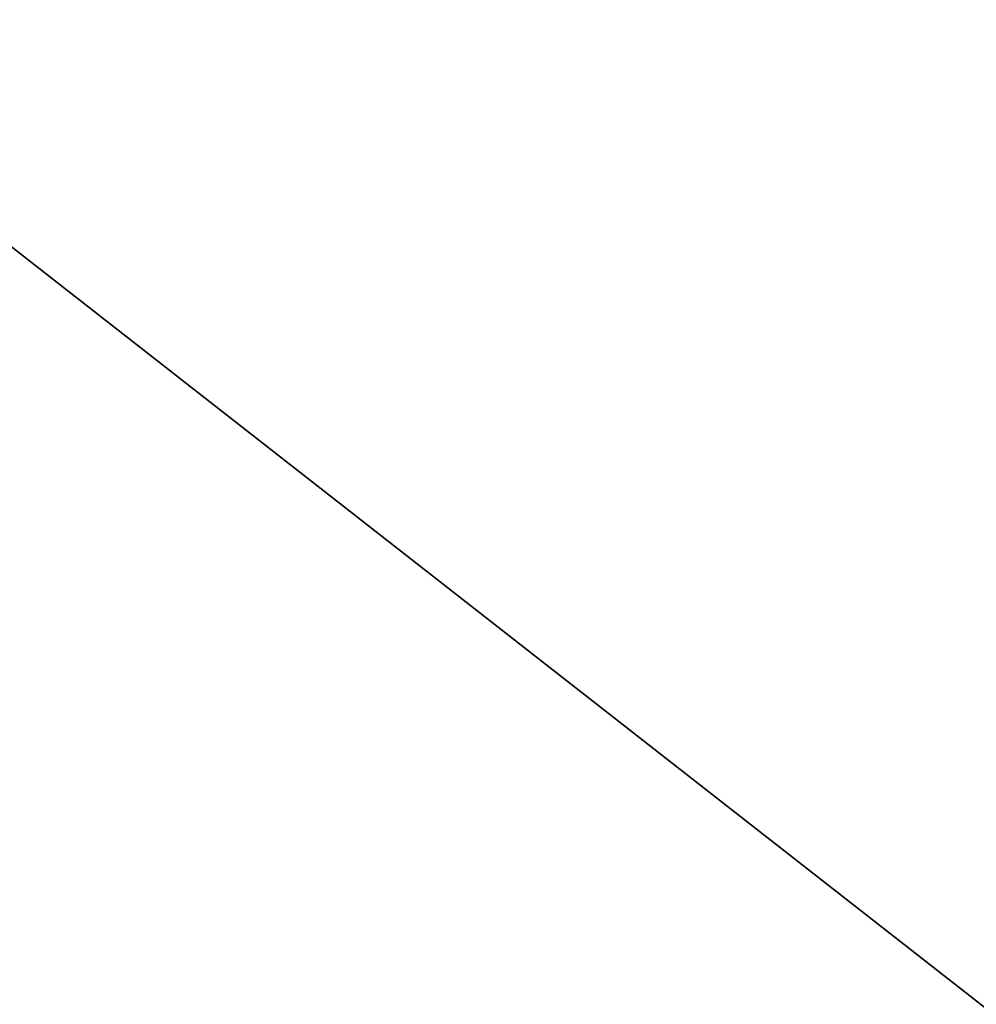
# Model space of a CAD drawing. Extents: x -252 to 252, y -10 to 1339.
# Tile 480 of 656: x 5.032 to 5.253, y 100.426 to 100.654. Entities that reach past the tile are written whole.
import ezdxf

# ---------------------------------------------------------------- set-up
doc = ezdxf.new("R2010")
doc.units = 0
doc.header["$LTSCALE"] = 52.148148
for name, color, linetype in [('112', 7, 'CONTINUOUS'), ('2788', 7, 'CONTINUOUS'), ('2789', 7, 'CONTINUOUS'), ('2808', 7, 'CONTINUOUS'), ('3663', 7, 'CONTINUOUS')]:
    doc.layers.add(name, color=color, linetype=linetype)

msp = doc.modelspace()

# ---------------------------------------------------------------- linework, layer by layer
at = {"layer": '112', "color": 7, "linetype": 'CONTINUOUS'}
for points in [[(-60, 97.03436, -8.89919), (-60, 103.5, -11), (90.15, 97.03436, -8.89919), (-60, 97.03436, -8.89919)], [(90.15, 103.5, 11), (-60, 97.03436, 8.89919), (90.15, 97.03436, 8.89919), (90.15, 103.5, 11)], [(90.15, 103.5, 11), (-60, 103.5, 11), (-60, 97.03436, 8.89919), (90.15, 103.5, 11)], [(-60, 103.5, -11), (90.15, 103.5, -11), (90.15, 97.03436, -8.89919), (-60, 103.5, -11)]]:
    msp.add_3dface(points, dxfattribs=at)
at = {"layer": '2788', "color": 7, "linetype": 'CONTINUOUS'}
for points in [[(5.03504, 101.54587, -68.5), (7.82212, 99.46474, -68.5), (2.43518, 101.01916, -68.5), (5.03504, 101.54587, -68.5)], [(2.43518, 101.01916, -68.5), (7.82212, 99.46474, -68.5), (4.88682, 99.94355, -68.5), (2.43518, 101.01916, -68.5)]]:
    msp.add_3dface(points, dxfattribs=at)
at = {"layer": '2789', "color": 7, "linetype": 'CONTINUOUS'}
msp.add_3dface([(5.99033, 99.85104, -15.5), (3.40675, 101.32929, -15.5), (-5.71762, 100.05181, -15.5), (5.99033, 99.85104, -15.5)], dxfattribs=at)
at = {"layer": '2808', "color": 7, "linetype": 'CONTINUOUS'}
for points in [[(3.41754, 101.86127, -15.63397), (6.43393, 100.14075, -15.63397), (3.5475, 102.20373, -16.00045), (3.41754, 101.86127, -15.63397)], [(3.5475, 102.20373, -16.00045), (6.43393, 100.14075, -15.63397), (6.65896, 100.42976, -16.00045), (3.5475, 102.20373, -16.00045)], [(5.65527, 101.29735, -16.5), (3.5475, 102.20373, -16.00045), (6.65896, 100.42976, -16.00045), (5.65527, 101.29735, -16.5)], [(3.40675, 101.32929, -15.5), (5.99033, 99.85104, -15.5), (3.41754, 101.86127, -15.63397), (3.40675, 101.32929, -15.5)], [(3.41754, 101.86127, -15.63397), (5.99033, 99.85104, -15.5), (6.43393, 100.14075, -15.63397), (3.41754, 101.86127, -15.63397)]]:
    msp.add_3dface(points, dxfattribs=at)
at = {"layer": '3663', "color": 7, "linetype": 'CONTINUOUS'}
for points in [[(6.5779, 100.66039, -68.4), (6.97144, 100.31421, -68.47071), (3.71467, 102.25101, -68.47071), (6.5779, 100.66039, -68.4)], [(6.97144, 100.31421, -68.47071), (5.03504, 101.54587, -68.5), (3.71467, 102.25101, -68.47071), (6.97144, 100.31421, -68.47071)], [(7.82212, 99.46474, -68.5), (5.03504, 101.54587, -68.5), (6.97144, 100.31421, -68.47071), (7.82212, 99.46474, -68.5)]]:
    msp.add_3dface(points, dxfattribs=at)

doc.saveas('drawing.dxf')
